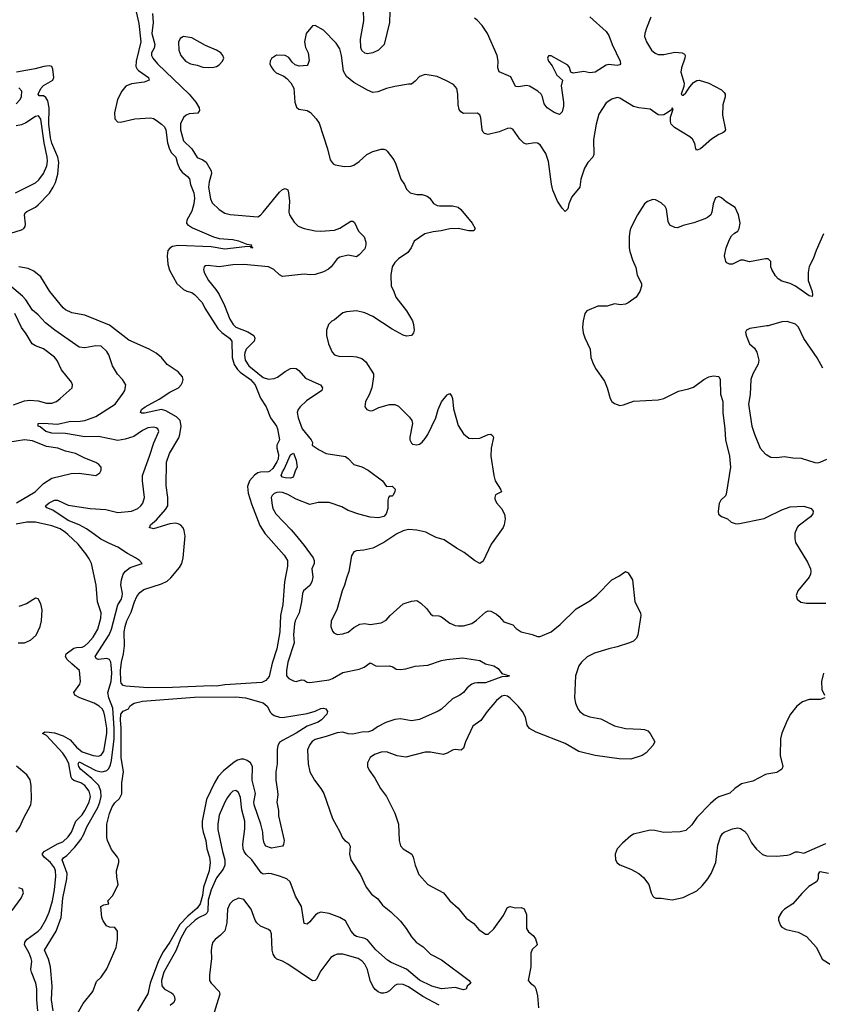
# Model space of a CAD drawing. Header units: inches. Extents: x 1954678 to 2060271, y 904822 to 1016299.
# Tile 356 of 403: x 2034556 to 2040405, y 976577 to 983752. Entities that reach past the tile are written whole.
import ezdxf

# ---------------------------------------------------------------- set-up
doc = ezdxf.new("R2010")
doc.units = ezdxf.units.IN
doc.header["$MEASUREMENT"] = 0
for name, color, linetype in [('C0937', 7, 'Continuous'), ('C0938', 7, 'Continuous'), ('C0947', 7, 'Continuous'), ('C0948', 7, 'Continuous')]:
    doc.layers.add(name, color=color, linetype=linetype)

msp = doc.modelspace()

# ---------------------------------------------------------------- linework, layer by layer
at = {"layer": 'C0937', "color": 5}
for points, elevation in [([(2034688.2, 976530), (2034681, 976610), (2034681.7, 976690), (2034673.7, 976730), (2034640.9, 976810), (2034636.9, 976830), (2034643.6, 976890), (2034640.1, 976910), (2034625.4, 976950), (2034590.4, 977010), (2034593.5, 977030), (2034610, 977050.6), (2034690, 977108.9), (2034710, 977129.4), (2034746.8, 977193.2), (2034770, 977249), (2034793.8, 977330), (2034808.6, 977410), (2034818.8, 977510), (2034817.1, 977550), (2034810, 977571.9), (2034781, 977610), (2034733.5, 977650), (2034720.5, 977670), (2034734.2, 977690), (2034830, 977745.4), (2034870, 977761.6), (2034910, 977797.1), (2034932, 977830), (2034963.9, 977910), (2035010, 977958.3), (2035031.3, 977990), (2035061, 978050), (2035071.9, 978090), (2035061.7, 978130), (2035030, 978171.2), (2035000.4, 978190), (2034950, 978206.7), (2034937.9, 978217.9), (2034930.7, 978230.7), (2034914.8, 978330), (2034895, 978370), (2034870, 978406.5), (2034750, 978534.7), (2034722, 978550), (2034738.4, 978561.6), (2034770, 978560.7), (2034810, 978553.9), (2034873.4, 978533.4), (2034922.8, 978502.8), (2034970, 978449.6), (2035010, 978416.6), (2035090, 978389), (2035130, 978385), (2035150, 978391.1), (2035170, 978420.3), (2035190.3, 978550), (2035189.9, 978590), (2035176.6, 978676.6), (2035168.5, 978708.5), (2035156.2, 978730), (2035134, 978750), (2035097.8, 978770), (2034993.6, 978810), (2034958, 978830), (2034949, 978850), (2034992.9, 978910), (2034997.7, 978930), (2034991.9, 979010), (2034936.6, 979056.6), (2034902.5, 979090), (2034889.8, 979110), (2034894.6, 979130), (2034950, 979171), (2034970, 979177.3), (2035010, 979180.1), (2035030, 979189.5), (2035055.8, 979210), (2035090, 979252.4), (2035124.1, 979310), (2035147.8, 979390), (2035150.5, 979430), (2035122.6, 979510), (2035111.9, 979630), (2035078, 979790), (2035062.7, 979822.7), (2035038.4, 979858.4), (2034982.5, 979930), (2034905.6, 980000)], 480), ([(2034798.8, 976530), (2034786.3, 976610), (2034791.9, 976710), (2034780.6, 976850), (2034766.5, 976906.5), (2034736.9, 976970), (2034822.1, 977110), (2034856.7, 977210), (2034870, 977350.6), (2034898.9, 977490), (2034902.6, 977530), (2034865.5, 977630), (2034875.4, 977644.6), (2034898.5, 977661.5), (2034957.9, 977722.1), (2035002, 977778), (2035023.8, 977816.2), (2035045.4, 977870), (2035125.4, 978010), (2035140.5, 978050), (2035148.9, 978090), (2035147.6, 978130), (2035131.4, 978170), (2035081.4, 978221.4), (2034999.9, 978290), (2034986.9, 978310), (2034981.4, 978330), (2034990, 978343.5), (2035110, 978280.1), (2035150, 978270.9), (2035167.5, 978272.5), (2035190, 978280.1), (2035205.1, 978294.9), (2035218.1, 978321.9), (2035225.5, 978354.5), (2035243.4, 978510), (2035244, 978590), (2035233.7, 978733.7), (2035205.8, 978810), (2035199.1, 978850), (2035223.2, 978930), (2035226.3, 978990), (2035222.8, 979050), (2035219.2, 979070), (2035209.4, 979089.4), (2035190, 979096), (2035129, 979090), (2035114.2, 979094.2), (2035104.8, 979110), (2035207, 979270), (2035225, 979310), (2035272, 979488), (2035296.5, 979530), (2035302.5, 979550), (2035304.1, 979570), (2035293.8, 979633.8), (2035298.2, 979670), (2035310.8, 979710), (2035327.1, 979732.9), (2035361.4, 979758.6), (2035448, 979790), (2035429.2, 979810), (2035399.3, 979830), (2035340.7, 979860.7), (2035270, 979908.4), (2035210, 979933.6), (2035147.1, 979967.1), (2035100.4, 980000)], 460), ([(2036349.6, 980000), (2036484.2, 979850), (2036506.7, 979810), (2036508.2, 979768.2), (2036484.8, 979655.2), (2036472.2, 979490), (2036456.6, 979410), (2036450.8, 979290), (2036430, 979166), (2036396.7, 979063.3), (2036374.7, 978965.3), (2036350, 978935.2), (2036319.3, 978920.7), (2036050, 978905.5), (2035990, 978896), (2035950, 978898.2), (2035670, 978884.6), (2035490, 978883.1), (2035330, 978894.5), (2035310, 978900.7), (2035296.1, 978916.1), (2035291.9, 978931.9), (2035291.4, 979010), (2035298, 979070), (2035312.4, 979130), (2035320.4, 979190), (2035317.8, 979290), (2035323.4, 979330), (2035336.2, 979370), (2035367, 979433), (2035391.7, 979510), (2035410, 979549.1), (2035430, 979577.5), (2035460.9, 979599.1), (2035590, 979640.3), (2035630, 979660.1), (2035656.7, 979683.3), (2035720.2, 979759.8), (2035736.2, 979790), (2035748.1, 979830), (2035760.9, 979990), (2035759.5, 980000)], 440), ([(2036562.8, 980000), (2036630, 979920.2), (2036693.7, 979830), (2036701.5, 979810), (2036701.6, 979790), (2036684.5, 979750), (2036691.1, 979690), (2036685.5, 979654.5), (2036670, 979629.7), (2036624.6, 979590), (2036616, 979570), (2036610.2, 979510), (2036592.5, 979430), (2036562.7, 979370), (2036557.4, 979350), (2036550.2, 979270), (2036556.8, 979210), (2036509.3, 979070), (2036499.1, 979010), (2036500.9, 978970), (2036516.5, 978950), (2036550, 978933.7), (2036570, 978928.5), (2036610, 978942.2), (2036630, 978937.7), (2036650, 978924.6), (2036670, 978920.9), (2036810, 978940.5), (2036835.1, 978950), (2036910, 978995.5), (2037030, 979018.6), (2037066.1, 979033.9), (2037110, 979064), (2037150, 979042.4), (2037170, 979039.7), (2037250, 979044.2), (2037276.1, 979036.1), (2037299.9, 979019.9), (2037330, 979016), (2037370, 979021.7), (2037438.9, 979041.1), (2037530, 979048.1), (2037630, 979081.8), (2037669, 979090), (2037782.4, 979102.4), (2037910, 979081.1), (2037950, 979057.6), (2038010, 979044.2), (2038043.6, 979023.6), (2038070, 978986.8), (2038124.7, 978970), (2038110, 978964.5), (2038070, 978963.5), (2037950, 978919.8), (2037890, 978920.2), (2037870, 978917.8), (2037850.7, 978909.3), (2037817.3, 978882.7), (2037790, 978849.8), (2037763.8, 978830), (2037710, 978802), (2037630, 978727.8), (2037606.6, 978713.4), (2037470, 978652.5), (2037410, 978641.2), (2037330, 978657.1), (2037290, 978651.4), (2037224.2, 978630), (2037162.4, 978597.6), (2037127.9, 978572.1), (2037098.7, 978561.3), (2037050, 978559.5), (2036984.5, 978544.5), (2036950, 978547.5), (2036910, 978558.9), (2036870, 978556.1), (2036790, 978527.9), (2036710, 978506.9), (2036687.5, 978492.5), (2036669.2, 978470), (2036653.2, 978430), (2036657, 978330), (2036670.4, 978270), (2036703.1, 978210), (2036750.2, 978150.2), (2036772.8, 978112.7), (2036836.5, 977930), (2036890, 977833.4), (2036909.2, 977789.2), (2036926, 977770), (2036952.3, 977752.3), (2036959.6, 977739.6), (2036963.7, 977730), (2036960.3, 977670), (2036968.8, 977630), (2037039.1, 977519.1), (2037081.7, 977430), (2037119, 977379), (2037166, 977346), (2037199.1, 977299.1), (2037261.7, 977250), (2037330, 977182.6), (2037371.6, 977130), (2037410, 977068.5), (2037445.3, 977030), (2037495.4, 976995.4), (2037550, 976942.6), (2037630, 976900.9), (2037830.5, 976750), (2037842.8, 976730), (2037818, 976710), (2037810, 976686), (2037790, 976681.2), (2037730, 976699.7), (2037630, 976688.7), (2037559.5, 976710), (2037470, 976752.9), (2037373.6, 976833.6), (2037261.8, 976881.8), (2037237.3, 976897.3), (2037150, 976973.5), (2037090, 977047.2), (2037070, 977056.2), (2037011.3, 977070), (2036998.8, 977078.8), (2036971.1, 977110), (2036930, 977184.8), (2036890, 977209.9), (2036810, 977239.5), (2036750, 977247), (2036730, 977240.8), (2036711.5, 977228.5), (2036670, 977178), (2036650, 977161.6), (2036630, 977165.2), (2036609.8, 977290), (2036564.9, 977364.9), (2036525.7, 977470), (2036503.1, 977490), (2036450, 977509.9), (2036390, 977526.9), (2036370, 977529.8), (2036330, 977526), (2036314.7, 977534.7), (2036247.2, 977630), (2036207.1, 977667.1), (2036190.9, 977690), (2036184.8, 977710), (2036183, 977743), (2036196.5, 977856.5), (2036195.9, 977910), (2036173.6, 977993.6), (2036164.5, 978084.5), (2036150, 978119.5), (2036130, 978134.5), (2036110, 978129.4), (2036090, 978109.5), (2036070, 978084.5), (2036051.8, 978050), (2036010, 977955.1), (2035999, 977890), (2035999.6, 977850), (2036032.9, 977690), (2036051.1, 977630), (2036050.2, 977590), (2036037.8, 977562.2), (2035990, 977497.6), (2035950, 977409.8), (2035930, 977334.7), (2035925.7, 977254.3), (2035919.6, 977240.4), (2035910.1, 977229.9), (2035864.2, 977210), (2035834.4, 977190), (2035770, 977129.3), (2035730, 977057.7), (2035694, 976966), (2035607.2, 976810), (2035590.1, 976750), (2035591.5, 976711.5), (2035610, 976686.4), (2035661.3, 976661.3), (2035674.9, 976650), (2035684.9, 976630), (2035686.3, 976610), (2035678.7, 976590), (2035653, 976567)], 460), ([(2037295.8, 980000), (2037210, 979940.7), (2037130, 979899.5), (2037064.8, 979884.8), (2037010, 979882), (2036990, 979872.7), (2036974.2, 979845.8), (2036955.3, 979730), (2036937.2, 979682.8), (2036923.6, 979630), (2036906.3, 979590), (2036867, 979450), (2036826.4, 979370), (2036822, 979330), (2036835.3, 979295.3), (2036844.7, 979284.7), (2036870, 979271.3), (2036910, 979277.3), (2036950, 979288), (2036990, 979323), (2037033.4, 979346.6), (2037070, 979350.5), (2037110, 979344.4), (2037190, 979355.5), (2037225.3, 979374.7), (2037256.2, 979410), (2037350, 979494.4), (2037410, 979515.5), (2037450, 979519.1), (2037480.3, 979500.3), (2037519.9, 979459.9), (2037550, 979421), (2037564.7, 979410), (2037610, 979407.7), (2037630, 979400.7), (2037690, 979353), (2037730, 979337.6), (2037750, 979334), (2037790, 979335.8), (2037850, 979352.7), (2037885.3, 979374.7), (2037950, 979434.8), (2037970, 979442.8), (2037990, 979440.7), (2038030, 979419.1), (2038050, 979403), (2038083, 979363), (2038150, 979341.6), (2038174, 979314), (2038210, 979290.5), (2038290, 979272.4), (2038330, 979256.4), (2038350, 979257.1), (2038430, 979291.3), (2038494.8, 979345.2), (2038610, 979457.6), (2038710, 979517.1), (2038763, 979557), (2038870, 979670.6), (2038922.5, 979697.5), (2038970, 979731), (2038990, 979722), (2039020.7, 979670), (2039039.3, 979510), (2039079.1, 979430), (2039083, 979410), (2039060.3, 979270), (2039050, 979243.7), (2039030, 979223.6), (2039001, 979210), (2038910, 979181), (2038850, 979167.6), (2038744.7, 979135.3), (2038691.8, 979108.2), (2038650, 979069.6), (2038630, 979042), (2038605.6, 978970), (2038600.2, 978810), (2038606, 978770), (2038622.8, 978730), (2038637.4, 978710), (2038670, 978686.2), (2038710, 978672.1), (2038790, 978656.3), (2038890, 978605.2), (2038970, 978587.2), (2039082.8, 978582.7), (2039110, 978579.5), (2039133.4, 978570), (2039151.5, 978550), (2039184, 978490), (2039170, 978462), (2039121, 978410), (2039091, 978390), (2039010, 978362.4), (2038924.9, 978364.9), (2038750, 978388.7), (2038630, 978419.2), (2038530, 978477), (2038319.1, 978559.1), (2038270, 978586.4), (2038255, 978610), (2038241.8, 978670), (2038219.1, 978710), (2038188.3, 978750), (2038130, 978806.8), (2038110, 978822.4), (2038090, 978827.6), (2038070, 978821.4), (2038030, 978790.9), (2037961.6, 978710), (2037915.3, 978644.8), (2037857.6, 978602.4), (2037805.7, 978490), (2037790, 978444), (2037772.2, 978427.8), (2037730, 978433), (2037710, 978429.7), (2037670, 978406.3), (2037642.3, 978397.7), (2037550, 978414.5), (2037510, 978413.7), (2037370, 978376.9), (2037307.2, 978387.3), (2037230, 978416.9), (2037190, 978415.1), (2037142, 978398), (2037110, 978374), (2037090, 978335.3), (2037090.4, 978310), (2037102.5, 978282.5), (2037144.4, 978224.4), (2037185.5, 978150), (2037230, 978090.8), (2037290.2, 977970.2), (2037316.5, 977890), (2037322, 977770), (2037331.9, 977731.9), (2037350.3, 977710.3), (2037413.4, 977670), (2037423.8, 977650), (2037437.6, 977590), (2037463.6, 977523.6), (2037530, 977450.6), (2037644, 977390), (2037690.6, 977330), (2037750, 977276.3), (2037810, 977205.5), (2037864.4, 977164.4), (2037903, 977123), (2037950, 977088.2), (2037970, 977088.4), (2038010, 977126.3), (2038078.7, 977221.3), (2038110, 977283), (2038130, 977288.7), (2038170, 977280.2), (2038210, 977280.9), (2038231.8, 977271.8), (2038248.1, 977230), (2038250.3, 977130), (2038264.7, 977104.7), (2038297.4, 977077.4), (2038314.8, 977054.8), (2038326.8, 977013.2), (2038326.8, 977010), (2038290, 976976), (2038280.4, 976950), (2038281.7, 976850), (2038262.4, 976750), (2038278, 976730), (2038308.1, 976708.1), (2038318.3, 976690), (2038330, 976638), (2038336.2, 976550)], 480), ([(2038042.9, 980000), (2037991.1, 979928.9), (2037934.4, 979805.6), (2037910, 979789.5), (2037870, 979809.5), (2037796, 979870), (2037740.1, 979900.1), (2037650, 979962), (2037590, 979978.9), (2037548.2, 980000)], 480), ([(2034544.7, 979210), (2034590, 979210.2), (2034635.6, 979230), (2034674.6, 979265.5), (2034704.2, 979330), (2034715.6, 979370), (2034718.9, 979450), (2034710, 979494), (2034690, 979532.3), (2034670, 979536.2), (2034604.8, 979495.2), (2034550, 979474.8)], 520), ([(2034942, 976450), (2035017.2, 976582.8), (2035089.5, 976670), (2035116.2, 976743.8), (2035150, 976774), (2035190, 976834), (2035258.2, 976990), (2035269.6, 977050), (2035269.4, 977109.4), (2035250, 977137.2), (2035210, 977139), (2035189.2, 977149.2), (2035164, 977184), (2035154, 977210), (2035148, 977290), (2035170, 977302), (2035206, 977310), (2035198, 977330), (2035235.3, 977370), (2035274, 977450), (2035263.2, 977503.2), (2035260.9, 977550), (2035279.3, 977610), (2035278, 977630), (2035269.3, 977650), (2035225.8, 977705.8), (2035196.2, 977770), (2035191.5, 977791.5), (2035189.7, 977889.7), (2035210, 977967.3), (2035230, 978015.5), (2035250, 978046), (2035282.5, 978077.5), (2035300.7, 978110), (2035299.3, 978190), (2035311.5, 978270), (2035295.2, 978375.2), (2035295.6, 978590), (2035289.6, 978650.4), (2035293.4, 978690), (2035310, 978713.7), (2035349.6, 978730), (2035357.7, 978750), (2035370, 978759.7), (2035389.6, 978770), (2035450, 978785.9), (2035830, 978813.7), (2036130, 978816.1), (2036202, 978810), (2036330, 978774), (2036358, 978750), (2036383.4, 978703.4), (2036393.3, 978693.3), (2036410, 978680.5), (2036450, 978668.5), (2036470, 978667.2), (2036650, 978694.9), (2036710, 978711.6), (2036750, 978731.3), (2036770, 978735.2), (2036786.8, 978730), (2036799.1, 978710), (2036793, 978690), (2036756.4, 978650), (2036730, 978633.7), (2036650, 978602.3), (2036570, 978552.4), (2036470, 978499.8), (2036450, 978484.4), (2036436.8, 978463.2), (2036432, 978430), (2036431.1, 978330), (2036421.8, 978270), (2036421.3, 978210), (2036435.6, 978130), (2036436.5, 978103.5), (2036429, 978050), (2036440.8, 977990), (2036442.3, 977950), (2036482.4, 977770), (2036479.3, 977740.7), (2036470.6, 977729.4), (2036390, 977715.3), (2036350, 977729.6), (2036337.2, 977750), (2036330, 977786), (2036328.3, 977830), (2036314.2, 977890), (2036264.9, 978030), (2036263, 978050), (2036273.1, 978113.1), (2036249.9, 978210), (2036251.7, 978310), (2036237, 978337), (2036214.6, 978354.5), (2036190, 978362.6), (2036170, 978363.4), (2036144.1, 978355.9), (2036118.5, 978341.5), (2036040.8, 978279.2), (2036003.3, 978236.7), (2035974.3, 978190), (2035917.1, 978070), (2035886.2, 977910), (2035885.9, 977870), (2035892.3, 977830), (2035911.3, 977770), (2035918.8, 977710), (2035939.4, 977650), (2035943.4, 977610), (2035935.5, 977550), (2035896.1, 977430), (2035887.5, 977370), (2035870, 977308.8), (2035850, 977277), (2035781.3, 977218.7), (2035722.6, 977157.4), (2035650, 977029.2), (2035601.4, 976958.6), (2035566.1, 976893.9), (2035506.5, 976730), (2035490, 976654), (2035413.2, 976526.8)], 440), ([(2034530, 977831.6), (2034557.1, 977870), (2034585.4, 977934.6), (2034636.8, 978030), (2034642.5, 978070), (2034639.8, 978170), (2034631.4, 978211.4), (2034607.7, 978247.7), (2034531.7, 978311.7)], 520), ([(2040000, 978253.3), (2039990, 978251.6), (2039897.7, 978202.3), (2039817.2, 978182.8), (2039767.3, 978150), (2039730, 978116), (2039652.1, 978087.9), (2039630, 978074.5), (2039590, 978040.7), (2039490, 977938.7), (2039454.5, 977885.5), (2039410, 977843.5), (2039370, 977832.6), (2039250, 977828.3), (2039184.2, 977844.2), (2039150, 977846.3), (2039030, 977816.9), (2039010, 977804.5), (2038948.2, 977750), (2038910.5, 977710), (2038894.9, 977670), (2038898, 977630), (2038910, 977607.3), (2038930, 977593.4), (2039010, 977561.6), (2039068.7, 977528.7), (2039100.9, 977500.9), (2039140.5, 977450), (2039157.3, 977390), (2039170, 977364.7), (2039178, 977358), (2039190.8, 977350.8), (2039230, 977350.6), (2039310, 977337.3), (2039390, 977355.8), (2039410, 977364.9), (2039490, 977403.1), (2039530, 977440.4), (2039569.6, 977490), (2039594.7, 977530), (2039628, 977610), (2039643.9, 977736.1), (2039662.5, 977797.5), (2039678, 977822), (2039690, 977831.3), (2039750, 977856), (2039790, 977862.8), (2039810, 977858.8), (2039838, 977838), (2039857, 977817), (2039890, 977754), (2039926.6, 977706.6), (2039968.9, 977668.9), (2039998, 977658), (2040000, 977657.9)], 520), ([(2034500.5, 977259.5), (2034566, 977350), (2034584.2, 977390), (2034575.1, 977415.1), (2034550, 977425.6)], 520), ([(2037613.1, 976570), (2037493.4, 976633.4), (2037390, 976704.2), (2037350, 976720.8), (2037310, 976723.5), (2037290, 976714.2), (2037250, 976675.1), (2037230, 976661.8), (2037210, 976657.2), (2037190, 976658.7), (2037167.4, 976667.4), (2037145.5, 976685.5), (2037129.8, 976709.8), (2037110.9, 976750), (2037090, 976829.2), (2037070, 976869), (2037052.3, 976890), (2037021.2, 976910), (2036910, 976941.6), (2036870, 976942), (2036846.6, 976933.4), (2036822.3, 976917.7), (2036750, 976819.5), (2036719.7, 976760.3), (2036710, 976749.6), (2036690, 976747.8), (2036510, 976869.7), (2036470, 976891.5), (2036430, 976905.1), (2036417.2, 976917.3), (2036403.1, 976943.1), (2036396.8, 976970), (2036391.8, 977090), (2036382.7, 977110), (2036370, 977122.7), (2036310, 977147), (2036285.1, 977170), (2036270.9, 977190.9), (2036243.5, 977270), (2036190, 977341.6), (2036150, 977349.6), (2036110, 977331.6), (2036086, 977310), (2036069.1, 977270.9), (2036065.2, 977170), (2036050, 977112), (2036019.6, 977080.4), (2035979.3, 977050), (2035963.8, 977030), (2035955.1, 977004.9), (2035950.3, 976969.7), (2035954.3, 976910), (2035938.9, 976790), (2035939.3, 976750), (2035950.6, 976730), (2036010, 976670.8), (2036014.9, 976650), (2035960.7, 976479.3)], 480)]:
    msp.add_lwpolyline(points, dxfattribs=dict(at, elevation=elevation))
at = {"layer": 'C0938', "color": 5}
for points, elevation in [([(2037254.4, 983810), (2037250.2, 983730), (2037211.8, 983570), (2037170.4, 983530), (2037130, 983509.8), (2037090, 983503), (2037070, 983507.6), (2037050, 983526.6), (2037041.1, 983550), (2037039.8, 983610), (2037064, 983744), (2037061.3, 983821.3)], 460), ([(2035403.9, 983810), (2035423.5, 983723.5), (2035438, 983590), (2035404.3, 983450), (2035401.2, 983410), (2035410.9, 983390.9), (2035421.4, 983381.4), (2035494.7, 983330), (2035500.3, 983310), (2035463.3, 983296.8), (2035370, 983283.9), (2035330, 983266.8), (2035300.5, 983230), (2035267.8, 983170), (2035247, 983073), (2035248.4, 983028.4), (2035267.4, 983007.4), (2035290, 983004.2), (2035394.5, 983030), (2035510, 983035.8), (2035530.9, 983030.9), (2035550, 983020.1), (2035590.1, 982990), (2035610.4, 982970.4), (2035621.5, 982950), (2035633, 982853), (2035647.9, 982807.9), (2035662.5, 982782.5), (2035692.5, 982750), (2035704.6, 982704.6), (2035722.2, 982662.2), (2035739.5, 982639.5), (2035778, 982610), (2035792.9, 982592.8), (2035801.5, 982550), (2035825.4, 982490), (2035830.5, 982450), (2035825.8, 982410), (2035810, 982357.3), (2035773, 982290), (2035770.2, 982270), (2035778.3, 982258.3), (2035814.4, 982234.4), (2035968.2, 982168.2), (2036010, 982157.4), (2036110, 982150.1), (2036150, 982140.7), (2036210, 982116.5), (2036244.7, 982110), (2036242, 982102), (2036251.1, 982091.1), (2036254, 982090), (2036246, 982090), (2036238, 982098), (2036196.2, 982096.2), (2036050, 982080.4), (2035950, 982096.2), (2035710, 982105.9), (2035670, 982097.8), (2035650, 982087.8), (2035635.2, 982070), (2035630.1, 982030), (2035635.1, 981970), (2035646.5, 981926.5), (2035700.6, 981830), (2035750, 981786.3), (2035773.8, 981773.8), (2035810, 981763.4), (2035830, 981750.1), (2035884.6, 981690), (2035905.2, 981650), (2036000.8, 981500.8), (2036030, 981471), (2036085.5, 981430), (2036101.8, 981410), (2036104.2, 981290), (2036118.3, 981238.3), (2036142.5, 981202.5), (2036162.8, 981182.8), (2036237.7, 981130), (2036272.2, 981090), (2036310, 980994), (2036351, 980931), (2036382.3, 980850), (2036426.3, 980790), (2036434.6, 980770), (2036449.1, 980690), (2036428.6, 980650), (2036428.6, 980630), (2036442.5, 980582.5), (2036438.5, 980550), (2036429.6, 980530), (2036400, 980480), (2036379, 980461), (2036370, 980456.2), (2036310, 980455.5), (2036290, 980448.4), (2036267.1, 980432.9), (2036229.8, 980390.2), (2036215.7, 980350), (2036221, 980301), (2036244.1, 980224.1), (2036306.4, 980066.4), (2036345, 980005.1), (2036349.6, 980000)], 440), ([(2035522.4, 983797.6), (2035528.6, 983730), (2035517.7, 983650), (2035540.4, 983570), (2035534.9, 983545.1), (2035515.9, 983510), (2035515.5, 983490), (2035525.5, 983470), (2035560.2, 983430), (2035791.5, 983210), (2035840.3, 983150), (2035862.6, 983110), (2035866.4, 983090), (2035854.8, 983070), (2035790, 983066.3), (2035770, 983056.9), (2035750, 983039.6), (2035728.1, 982991.9), (2035728.4, 982950), (2035749.5, 982869.5), (2035810.1, 982810.1), (2035848.4, 982748.4), (2035890.9, 982730.9), (2035913.8, 982713.8), (2035950.2, 982650), (2035953, 982630), (2035936.2, 982570), (2035932.3, 982530), (2035946.4, 982446.4), (2035958.2, 982418.2), (2036008.3, 982368.3), (2036050, 982340.8), (2036090, 982331.5), (2036290, 982314), (2036310, 982326.4), (2036330, 982348.5), (2036450, 982493.7), (2036470, 982513.7), (2036490, 982520.4), (2036510, 982510.7), (2036515.6, 982490), (2036522, 982430), (2036516.5, 982350), (2036522.8, 982330), (2036555.4, 982275.4), (2036586.3, 982246.3), (2036630, 982229.3), (2036710, 982212), (2036750, 982210.2), (2036850, 982218.4), (2036888.3, 982231.7), (2036970, 982284), (2036982.8, 982282.8), (2036994.6, 982274.6), (2037023.8, 982210), (2037065.5, 982170), (2037079.5, 982130), (2037079.5, 982110), (2037070, 982082.7), (2037030, 982037.6), (2037010, 982022.9), (2036950, 982035.8), (2036890, 982022.2), (2036869, 982010), (2036825.8, 981950), (2036807.2, 981932.8), (2036770, 981913.7), (2036710, 981894.4), (2036671.8, 981891.8), (2036630, 981897.2), (2036470, 981880.7), (2036450, 981891.6), (2036407.8, 981930), (2036370, 981949.8), (2036190, 981967.9), (2036110, 981965.6), (2036010, 981949.7), (2035930, 981960.7), (2035910, 981957), (2035900.7, 981950), (2035895.5, 981930), (2035899.3, 981910), (2035932.4, 981850), (2035985.6, 981785.6), (2036008.9, 981750), (2036048.9, 981670), (2036088.1, 981570), (2036111.3, 981530), (2036130.3, 981510), (2036217.3, 981477.3), (2036262.8, 981450), (2036270.2, 981430), (2036263.9, 981410), (2036206.7, 981350), (2036195.5, 981324.5), (2036193.2, 981306.8), (2036199.8, 981270), (2036225.4, 981230), (2036330, 981144.8), (2036370, 981131), (2036410, 981137.1), (2036433.6, 981146.4), (2036490, 981187.9), (2036530, 981210.3), (2036550, 981212.9), (2036570, 981208.8), (2036590, 981194), (2036638.6, 981138.6), (2036736.4, 981096.4), (2036747.7, 981090), (2036757.2, 981077.2), (2036761.6, 981070), (2036758, 981050), (2036646.1, 980973.9), (2036600.4, 980930), (2036584.4, 980910), (2036577.6, 980890), (2036585.3, 980850), (2036614.9, 980770), (2036679.3, 980690), (2036690.7, 980670), (2036688, 980650), (2036737.5, 980617.5), (2036790, 980590.3), (2036930, 980568.2), (2036950, 980553.4), (2036990, 980510.7), (2037050, 980492.7), (2037096.3, 980470), (2037200.3, 980390), (2037230, 980350.6), (2037270, 980352.4), (2037292.9, 980330), (2037288.9, 980310), (2037274.7, 980285.3), (2037270, 980280.5), (2037250, 980278.7), (2037243.6, 980270), (2037238, 980250), (2037238.7, 980190), (2037226.8, 980150), (2037210, 980130.6), (2037170, 980122.7), (2037110, 980125.7), (2037027.8, 980147.8), (2036950, 980175.5), (2036902.5, 980202.6), (2036810, 980232.4), (2036730, 980234.5), (2036670, 980218.7), (2036570, 980257.3), (2036510, 980292.1), (2036470, 980306.9), (2036450, 980309.6), (2036430, 980306), (2036410, 980298.4), (2036395.3, 980284.7), (2036388.5, 980270), (2036395.1, 980215.1), (2036401.6, 980190), (2036423, 980150), (2036534.1, 980034.1), (2036562.8, 980000)], 460), ([(2039154.6, 983770), (2039123.1, 983690), (2039112.4, 983650), (2039110.4, 983630), (2039124.4, 983590), (2039161.3, 983530), (2039187.5, 983507.5), (2039210, 983498.3), (2039250, 983498.5), (2039330, 983514.7), (2039384.7, 983510), (2039399.6, 983499.6), (2039406, 983490), (2039403.7, 983470), (2039379.5, 983400.5), (2039374.4, 983370), (2039397.8, 983290), (2039396, 983264), (2039377, 983210), (2039382.6, 983202.6), (2039390, 983200.8), (2039410, 983217.7), (2039438.7, 983261.3), (2039467.2, 983292.8), (2039490, 983308.9), (2039508.2, 983311.8), (2039577.8, 983290), (2039670, 983239.4), (2039690, 983221.8), (2039697, 983210), (2039698.3, 983190), (2039680.1, 983130), (2039676.7, 983056.7), (2039698.8, 982950), (2039690, 982935.3), (2039675.3, 982924.7), (2039650, 982915.3), (2039598, 982882), (2039517.3, 982810), (2039490, 982800.5), (2039484.1, 982810), (2039476, 982850), (2039459.8, 982879.8), (2039439.1, 982899.1), (2039326.8, 982966.8), (2039304.7, 982990), (2039298.2, 983010), (2039298.4, 983041.6), (2039319.3, 983099.3), (2039310, 983109.3), (2039305.1, 983094.9), (2039282.4, 983077.6), (2039250, 983059.4), (2039230, 983055.1), (2039210, 983058.5), (2039150, 983100.3), (2039068.9, 983108.9), (2039030, 983119.2), (2038930, 983179.7), (2038910, 983184.2), (2038870, 983171.6), (2038830, 983144.5), (2038776.7, 983063.3), (2038756, 982990), (2038737.3, 982877.3), (2038740.9, 982770), (2038733.1, 982750), (2038695.3, 982710), (2038673.1, 982670), (2038645.5, 982590), (2038638.3, 982530), (2038580.1, 982459.9), (2038557.8, 982410), (2038550, 982374), (2038530, 982354.5), (2038510, 982377), (2038475.4, 982430), (2038442, 982510), (2038432.2, 982552.2), (2038410, 982719), (2038390, 982776), (2038350, 982839.5), (2038330, 982851.6), (2038310, 982853), (2038250, 982844), (2038230, 982852.4), (2038201.3, 982881.3), (2038150, 982953.3), (2038130, 982961.1), (2038110, 982959.2), (2038050, 982935.5), (2037970, 982916), (2037942.4, 982922.4), (2037932.2, 982932.2), (2037925.4, 982950), (2037916.6, 983036.6), (2037910, 983057.2), (2037889.5, 983069.5), (2037790, 983067.3), (2037770, 983079.3), (2037758.3, 983098.3), (2037751.1, 983131.1), (2037749.6, 983210), (2037742.7, 983250), (2037718.4, 983278.4), (2037666.6, 983306.6), (2037597.7, 983337.7), (2037510, 983353), (2037470, 983337), (2037437.2, 983302.8), (2037410, 983282.7), (2037390, 983282.7), (2037290, 983263.6), (2037230, 983249.6), (2037166.8, 983226.8), (2037130, 983222), (2037090, 983237), (2036990, 983294.5), (2036936.6, 983336.6), (2036916.3, 983376.3), (2036901.7, 983490), (2036890, 983539.3), (2036861.2, 983581.2), (2036770, 983675.3), (2036710, 983708.7), (2036690, 983708), (2036642.8, 983650), (2036630.8, 983590), (2036638.8, 983550), (2036658.8, 983510), (2036664.7, 983455.3), (2036656, 983424), (2036650, 983418), (2036593.6, 983413.6), (2036563.7, 983423.7), (2036542, 983442), (2036516.1, 983476.1), (2036489.5, 983489.5), (2036427.9, 983492.1), (2036390.7, 983469.3), (2036381, 983450), (2036378.8, 983430), (2036387.9, 983407.9), (2036404.9, 983384.9), (2036425.2, 983365.2), (2036479.8, 983339.8), (2036502.8, 983322.8), (2036530.7, 983290.7), (2036553, 983253), (2036560.5, 983150), (2036573, 983113), (2036590, 983100.7), (2036650, 983090.6), (2036675.6, 983075.6), (2036717.3, 983030), (2036738, 982998), (2036798.4, 982810), (2036817.3, 982730), (2036840.5, 982700.5), (2036853.7, 982693.7), (2036921.6, 982681.6), (2036970, 982683), (2036990, 982690.4), (2037030, 982717), (2037085.6, 982770), (2037130, 982791.6), (2037190, 982807), (2037210, 982808.4), (2037223.4, 982803.4), (2037234.6, 982794.6), (2037281.6, 982730), (2037297.7, 982697.7), (2037332.7, 982590), (2037359.3, 982550), (2037375.5, 982515.5), (2037401, 982490), (2037450, 982477.1), (2037490, 982477), (2037525.5, 982465.5), (2037544.4, 982450), (2037572.6, 982412.6), (2037597.8, 982397.7), (2037614.4, 982394.4), (2037710, 982396), (2037750, 982384.9), (2037770, 982368.2), (2037852.2, 982270), (2037876.3, 982230), (2037866.4, 982213.6), (2037830, 982212), (2037750, 982229.8), (2037690, 982227.6), (2037627.5, 982212.5), (2037570, 982206), (2037507.3, 982190), (2037430, 982138), (2037408.2, 982090), (2037384.4, 982055.6), (2037316.3, 982010), (2037290, 981981.2), (2037270.6, 981950), (2037259.3, 981890), (2037262.4, 981810), (2037279.3, 981779.3), (2037295.8, 981730), (2037373.7, 981630), (2037418, 981558), (2037426.4, 981530), (2037430.7, 981489.3), (2037426.8, 981470), (2037410.4, 981449.6), (2037375.2, 981444.8), (2037350, 981451.6), (2037270, 981497.4), (2037130, 981589.7), (2037070, 981615.1), (2037010, 981629.6), (2036936.7, 981623.3), (2036910, 981615.1), (2036850, 981564), (2036830, 981554), (2036806.8, 981530), (2036790.8, 981490), (2036790.7, 981449.3), (2036806, 981390), (2036832.7, 981330), (2036850, 981308.4), (2036890, 981296.5), (2036970, 981299.6), (2037010, 981295.2), (2037050, 981281.7), (2037078, 981258), (2037134.3, 981170), (2037134.9, 981150), (2037123.1, 981070), (2037103.1, 981016.9), (2037076.3, 980970), (2037071, 980930), (2037084.7, 980910), (2037110, 980902), (2037130, 980904.9), (2037173.6, 980926.4), (2037250, 980948.5), (2037290, 980946.4), (2037315.4, 980935.4), (2037395.9, 980855.9), (2037414, 980830), (2037417.3, 980810), (2037398.8, 980710), (2037398.8, 980690), (2037410, 980664.7), (2037418.8, 980658.8), (2037450, 980653.4), (2037470, 980659.1), (2037490, 980674), (2037510, 980700.7), (2037531.2, 980730), (2037588.4, 980850), (2037605.1, 980910), (2037630, 980968), (2037670, 981018), (2037690, 981026.8), (2037706.2, 981006.2), (2037710, 980992), (2037716.7, 980916.7), (2037750, 980794.8), (2037790, 980733), (2037830, 980703), (2037858.5, 980698.5), (2037910, 980703.1), (2037970, 980728.2), (2037990, 980730.4), (2038002, 980722), (2038007.9, 980707.9), (2037992.6, 980630), (2037989.1, 980570), (2038010.3, 980429.7), (2038021.1, 980390), (2038058.9, 980330), (2038066.8, 980310), (2038023.8, 980290), (2038017.6, 980270), (2038019, 980259), (2038030.4, 980230), (2038068.2, 980190), (2038088.9, 980148.9), (2038093.5, 980113.5), (2038087, 980070), (2038079.5, 980050), (2038042.9, 980000)], 480), ([(2038710, 983772.7), (2038830, 983666.7), (2038850, 983636.3), (2038872.4, 983570), (2038932.9, 983450), (2038934.4, 983430), (2038930, 983422.7), (2038910, 983418.7), (2038850, 983424.2), (2038830, 983419.2), (2038750, 983369.8), (2038710, 983363.5), (2038666.9, 983373.1), (2038590, 983362.4), (2038573.2, 983370), (2038563.8, 983403.8), (2038550, 983420.7), (2038430, 983489), (2038410, 983488), (2038402.8, 983470), (2038410.7, 983450), (2038436.5, 983416.5), (2038470, 983348.2), (2038510.6, 983310), (2038502.8, 983270), (2038518.2, 983150), (2038518, 983122), (2038510, 983079), (2038490, 983061.2), (2038450, 983075.1), (2038399.6, 983110), (2038378, 983138), (2038364.7, 983190), (2038355.1, 983210), (2038331.5, 983230), (2038270, 983266.2), (2038250, 983272), (2038190, 983262.6), (2038170, 983265.6), (2038135.2, 983335.2), (2038050.9, 983370.9), (2038039.7, 983399.8), (2038041.8, 983450), (2038035.5, 983490), (2037963.9, 983650), (2037926.9, 983710), (2037890, 983748.3), (2037870, 983762.3)], 460), ([(2034490, 982196.6), (2034570, 982219.7), (2034586.3, 982230), (2034595.1, 982244.9), (2034598.2, 982261.8), (2034589.8, 982330), (2034596.6, 982343.4), (2034607, 982353), (2034670, 982385.3), (2034690, 982402), (2034772.4, 982487.6), (2034800.7, 982530), (2034816, 982564), (2034833.6, 982626.4), (2034841, 982710), (2034834.7, 982750), (2034790, 982852.5), (2034779.3, 982890), (2034768.6, 982991.4), (2034769.4, 983110), (2034760.9, 983160.9), (2034745.7, 983185.7), (2034730, 983195.5), (2034697.2, 983197.2), (2034689.9, 983209.9), (2034710, 983249.1), (2034730, 983272.5), (2034797.6, 983310), (2034805.1, 983330), (2034796.9, 983390), (2034789.6, 983409.6), (2034770, 983415.1), (2034730.8, 983410.8), (2034667.5, 983392.5), (2034531.2, 983368.8)], 440), ([(2034530, 983137.6), (2034559.4, 983170), (2034570, 983190.8), (2034571.7, 983230), (2034550, 983254.8)], 460), ([(2034526, 982490), (2034670, 982562.8), (2034694.6, 982585.4), (2034730, 982631.4), (2034753.9, 982686.1), (2034758.9, 982721.1), (2034757, 982750), (2034733.1, 982853.1), (2034710, 983025.6), (2034692.6, 983050), (2034670, 983046.3), (2034601.2, 982998.8), (2034570, 982984.4), (2034530, 982978.7)], 460), ([(2040000, 982009.2), (2039990, 982009.3), (2039873.3, 981986.7), (2039830, 981999.1), (2039810, 981998.7), (2039750, 981971.1), (2039729.8, 981969.8), (2039710, 981979.5), (2039701.6, 981990), (2039691.5, 982030), (2039703.5, 982090), (2039727.8, 982150), (2039743.5, 982176.5), (2039764, 982196), (2039790, 982210.8), (2039799.6, 982230), (2039806, 982270), (2039793.6, 982330), (2039770, 982382.7), (2039703.5, 982423.5), (2039670, 982454), (2039650, 982462.9), (2039627.5, 982452.5), (2039610, 982408.7), (2039600.5, 982350), (2039593, 982330), (2039569, 982311), (2039550, 982299.6), (2039469.1, 982270.9), (2039390, 982251.6), (2039350, 982235.6), (2039330, 982237.6), (2039293.8, 982253.8), (2039280.7, 982280.7), (2039270.6, 982370.6), (2039258.9, 982390), (2039230, 982416.3), (2039190, 982438.7), (2039170, 982441.6), (2039130, 982427.8), (2039110.4, 982410), (2039059.3, 982330), (2039010, 982236), (2039001.1, 982210), (2038998, 982170), (2038998, 982090), (2039002.2, 982062.2), (2039021.1, 982001.1), (2039045.8, 981945.9), (2039056, 981890), (2039086.4, 981830), (2039088.4, 981810), (2039074.4, 981770), (2039048.2, 981730), (2038991.1, 981688.9), (2038970, 981679.7), (2038934.2, 981674.1), (2038890, 981680.9), (2038836.4, 981663.6), (2038770, 981662.9), (2038689, 981631), (2038674.9, 981610), (2038663.1, 981556.9), (2038658, 981510), (2038662, 981470), (2038673.8, 981433.8), (2038712.2, 981350), (2038719.1, 981290), (2038732.7, 981250), (2038752.4, 981210), (2038817.1, 981117.1), (2038836.5, 981070), (2038859.1, 980990), (2038870.4, 980970.4), (2038890, 980954.8), (2038930, 980940.5), (2038956.1, 980943.9), (2039030, 980970.6), (2039210, 980981.6), (2039250, 980990.5), (2039356.1, 981043.9), (2039430, 981060.4), (2039466.7, 981073.3), (2039540.9, 981130), (2039577.2, 981150), (2039610, 981157.4), (2039651.5, 981151.5), (2039659.6, 981130), (2039663, 981023), (2039680.8, 980970), (2039681.2, 980890), (2039695.6, 980770), (2039700.2, 980690), (2039729.2, 980570), (2039736.9, 980490), (2039705.4, 980294.6), (2039698.6, 980281.4), (2039666.4, 980250), (2039653.1, 980226.9), (2039644.9, 980170), (2039648.1, 980148.1), (2039670, 980132.4), (2039714, 980114), (2039741, 980090), (2039770, 980079.5), (2039790, 980078.7), (2039982.4, 980117.6), (2040000, 980126.4)], 520), ([(2035759.5, 980000), (2035755.3, 980030), (2035747.9, 980048), (2035730, 980069), (2035710, 980078.9), (2035690, 980081.9), (2035650, 980077.8), (2035530, 980040.9), (2035499.3, 980050), (2035505.3, 980054.7), (2035509.7, 980070), (2035552.5, 980107.5), (2035618.3, 980181.7), (2035634.3, 980210), (2035634.8, 980270), (2035622.9, 980357.1), (2035626.7, 980526.7), (2035646.5, 980590), (2035714.3, 980705.7), (2035723.9, 980730), (2035733.2, 980790), (2035724.7, 980830), (2035698.2, 980858.2), (2035621, 980901.1), (2035590, 980910.4), (2035464.4, 980884.4), (2035444.1, 980884.1), (2035435.6, 980890), (2035443.1, 980910), (2035469.7, 980930), (2035573.1, 980986.9), (2035650, 981038.1), (2035712.6, 981070), (2035732.1, 981090), (2035742.7, 981110), (2035746.4, 981130), (2035742, 981150), (2035710, 981184.5), (2035630, 981238.9), (2035588.9, 981290), (2035550, 981321.6), (2035500.4, 981350), (2035350, 981417), (2035210, 981524.9), (2035030, 981598.5), (2034935.6, 981615.6), (2034890, 981636.8), (2034872.3, 981652.3), (2034775.1, 981770), (2034710, 981878), (2034658, 981918), (2034617.3, 981937.3), (2034550, 981951.4)], 440), ([(2035100.4, 980000), (2035041.5, 980041.5), (2034990, 980070.9), (2034910, 980103.2), (2034797, 980177), (2034754.3, 980194.3), (2034743.6, 980210), (2034770, 980232.1), (2034810, 980250.1), (2034830, 980250.1), (2034910, 980213), (2035070, 980190.1), (2035182.9, 980182.9), (2035270, 980161.5), (2035370, 980169.1), (2035415.6, 980190), (2035439.7, 980210), (2035452.5, 980227.5), (2035465.1, 980270), (2035449.7, 980390.3), (2035449.7, 980430), (2035502.3, 980570), (2035532.7, 980667.3), (2035569.6, 980750), (2035562, 980770), (2035550, 980778), (2035530, 980782.6), (2035490, 980777.6), (2035450, 980759.1), (2035386.3, 980713.7), (2035325.1, 980694.9), (2035270, 980684.3), (2035130, 980713.1), (2035030, 980710.7), (2034890, 980735.6), (2034790, 980738.7), (2034746.3, 980750), (2034704.2, 980784.2), (2034689.5, 980790), (2034689.8, 980810.2), (2034728, 980812), (2034830, 980803), (2034915.6, 980824.4), (2034995.2, 980824.8), (2035029.4, 980830), (2035110, 980859.3), (2035250.9, 980950), (2035309.7, 981030), (2035320.7, 981050), (2035329.3, 981090), (2035304.5, 981130), (2035268.7, 981168.7), (2035231.1, 981230), (2035206, 981310), (2035190, 981333.3), (2035150, 981372.3), (2035110, 981374.5), (2035030, 981361.4), (2034990, 981366.2), (2034811.1, 981490), (2034742.6, 981542.6), (2034690, 981599.7), (2034650, 981635.4), (2034600.2, 981710), (2034576, 981736), (2034418.5, 981870)], 460), ([(2034510, 980946.2), (2034590, 980974.9), (2034630, 980979), (2034690, 980974.9), (2034750, 980956.9), (2034790, 980957.6), (2034824.5, 980970), (2034849.6, 980990), (2034937.2, 981070), (2034940.9, 981090), (2034932.3, 981110), (2034860.9, 981200.9), (2034828.2, 981268.2), (2034810, 981292.3), (2034730, 981352.9), (2034670, 981375.5), (2034647, 981390), (2034602.2, 981462.2), (2034567.6, 981507.6), (2034519.4, 981610)], 480), ([(2040000, 981520.1), (2039878, 981502), (2039852, 981490), (2039846.4, 981473.6), (2039851, 981450), (2039874.8, 981390), (2039910, 981357.3), (2039928.4, 981330), (2039942.6, 981270), (2039938.7, 981241.3), (2039899.5, 981170), (2039884.2, 981130), (2039879.4, 981020.6), (2039866, 980950), (2039891.3, 980790), (2039910, 980730.7), (2039952.4, 980630), (2039990, 980585.5), (2040000, 980580.1)], 540), ([(2034532.7, 980230), (2034667.3, 980310), (2034730, 980372), (2034790, 980410.3), (2034930, 980444.9), (2034990, 980446), (2035110, 980431), (2035139, 980450), (2035149.2, 980470), (2035149.2, 980490), (2035132.7, 980510), (2035110, 980524.5), (2035030, 980556.3), (2034961.2, 980590), (2034890, 980608.4), (2034832.7, 980630), (2034750, 980641.6), (2034650, 980681.5), (2034590, 980688.9), (2034470, 980671.1)], 480), ([(2034905.6, 980000), (2034890, 980014.1), (2034850, 980042.6), (2034790, 980064.5), (2034670, 980089.5), (2034607.7, 980090), (2034530, 980075.5)], 480), ([(2037548.2, 980000), (2037516.2, 980016.2), (2037450, 980032.1), (2037390, 980036.1), (2037350, 980027.8), (2037298.3, 980001.7), (2037295.8, 980000)], 480)]:
    msp.add_lwpolyline(points, dxfattribs=dict(at, elevation=elevation))
for points, elevation in [([(2035750, 983629.7), (2035725.2, 983614.8), (2035712.9, 983587.1), (2035716.2, 983530), (2035730.2, 983490), (2035764.6, 983450), (2035800.7, 983430), (2035850, 983420.2), (2035890, 983406.3), (2035930, 983402.6), (2035970, 983406.7), (2035990, 983410.4), (2036010, 983423), (2036032.7, 983450), (2036042.7, 983470), (2036037.2, 983490), (2036022.7, 983510), (2035989.4, 983530), (2035910, 983563.9), (2035810, 983620.4)], 480), ([(2036530, 980409.7), (2036490, 980412), (2036470, 980419.1), (2036461.8, 980430), (2036470, 980457.1), (2036483.1, 980476.9), (2036530, 980580.4), (2036550, 980592), (2036570, 980541), (2036578, 980490), (2036564.7, 980470), (2036550, 980426), (2036543.6, 980416.4)], 440)]:
    msp.add_lwpolyline(points, close=True, dxfattribs=dict(at, elevation=elevation))
at = {"layer": 'C0947', "color": 5, "elevation": 520}
for points in [[(2040205.6, 980000), (2040204.6, 979970), (2040210, 979942.8), (2040298, 979798), (2040318.4, 979750), (2040321.6, 979730), (2040319.3, 979710), (2040310, 979689.2), (2040227.3, 979590), (2040215.3, 979555.3), (2040221, 979530), (2040248.1, 979508.1), (2040290, 979499.3), (2040430, 979500.3)], [(2040412.8, 978990), (2040400.2, 978930), (2040402.6, 978870), (2040420.9, 978830)], [(2040423.8, 978810), (2040390, 978797.2), (2040310, 978797.2), (2040260.4, 978779.6), (2040218.4, 978750), (2040174.4, 978690), (2040150, 978645.2), (2040110, 978552.7), (2040099.6, 978510), (2040098.3, 978390), (2040117.1, 978310), (2040110, 978289.2), (2040074.2, 978265.8), (2040000, 978253.3)], [(2040000, 977657.9), (2040070, 977655.3), (2040150, 977664.2), (2040171.6, 977668.4), (2040210, 977688.5), (2040230, 977688.5), (2040270, 977677.1), (2040430, 977747.6)], [(2040450, 977529.7), (2040390, 977541.6), (2040382.3, 977537.7), (2040375.8, 977524.2), (2040373.8, 977490), (2040362.4, 977470), (2040306, 977434), (2040255.4, 977384.6), (2040190, 977309.3), (2040130.5, 977269.5), (2040111, 977250), (2040086.8, 977210), (2040086.8, 977190), (2040101, 977150), (2040110, 977138), (2040140.7, 977120.7), (2040230, 977102.4), (2040290, 977070.3), (2040363.6, 976990), (2040404.6, 976904.6), (2040470, 976863.9)]]:
    msp.add_lwpolyline(points, dxfattribs=at)
at = {"layer": 'C0948', "color": 5}
for points, elevation in [([(2040414.6, 982190), (2040359.6, 982070), (2040338.7, 982010), (2040308.1, 981951.9), (2040301, 981910), (2040301.5, 981850), (2040330.3, 981769.7), (2040333.3, 981746.7), (2040330, 981735.3), (2040310, 981739.6), (2040210, 981809.7), (2040170, 981828.2), (2040110, 981845.6), (2040082.5, 981862.5), (2040063.9, 981883.9), (2040036.9, 981930), (2040029.4, 981950.6), (2040029, 981990), (2040010, 982009), (2040000, 982009.2)], 520), ([(2040410, 981212), (2040368.7, 981288.7), (2040270, 981429.4), (2040231.5, 981511.5), (2040210, 981533), (2040150, 981552.6), (2040110, 981551), (2040010, 981521.6), (2040000, 981520.1)], 540), ([(2040000, 980580.1), (2040030, 980563.8), (2040070, 980560.4), (2040130, 980568.8), (2040190, 980558.3), (2040250, 980557.4), (2040350, 980523.7), (2040370, 980522), (2040390, 980527), (2040437, 980550)], 540), ([(2040000, 980126.4), (2040110, 980180.8), (2040170, 980202.3), (2040270, 980206), (2040324, 980190), (2040339.3, 980170), (2040335.8, 980150), (2040319.3, 980130), (2040230, 980060.9), (2040221.6, 980050), (2040206, 980010), (2040205.6, 980000)], 520)]:
    msp.add_lwpolyline(points, dxfattribs=dict(at, elevation=elevation))

doc.saveas('drawing.dxf')
